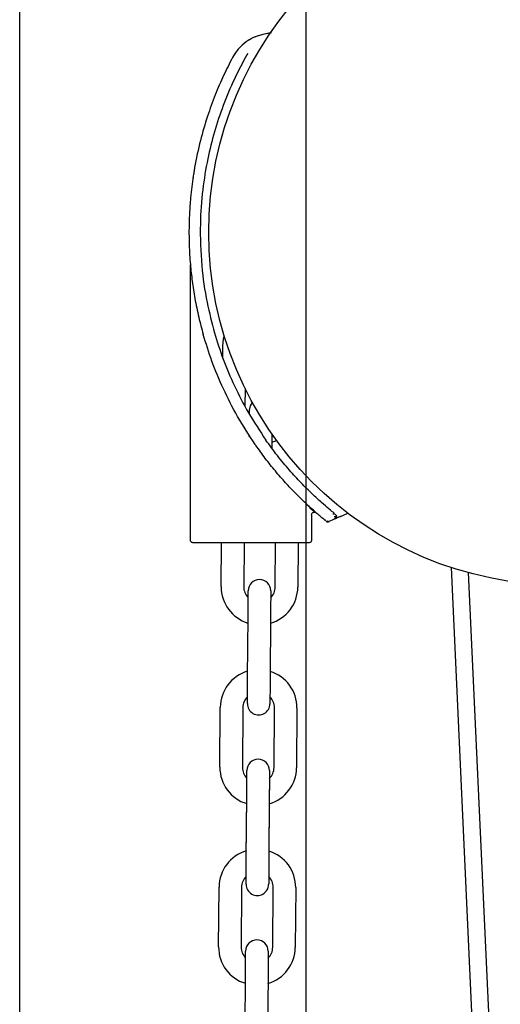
# Model space of a CAD drawing. Header units: inches. Extents: x 170 to 312, y 215 to 248.
# Tile 539 of 656: x 284 to 284.168, y 243.648 to 243.991. Entities that reach past the tile are written whole.
import ezdxf

# ---------------------------------------------------------------- set-up
doc = ezdxf.new("R2010")
doc.units = ezdxf.units.IN
doc.header["$LTSCALE"] = 0.25
doc.header["$MEASUREMENT"] = 0
doc.layers.add('ANNOTATIONS', color=1, linetype='Continuous')
doc.layers.add('MOTOR RH', color=7, linetype='Continuous')
doc.styles.add('ARIAL', font='arial.ttf', dxfattribs={"height": 0.09375})
doc.dimstyles.new('STANDARD$0', dxfattribs={"dimtxt": 0.09375, "dimasz": 0.09375, "dimexe": 0.03125, "dimexo": 0.046875, "dimgap": 0.09, "dimtad": 0, "dimtih": 1, "dimtoh": 1, "dimdec": 4, "dimzin": 0, "dimdsep": 46, "dimtxsty": 'ARIAL', "dimcen": 0.09, "dimadec": 0, "dimazin": 0, "dimtfac": 1, "dimtdec": 4, "dimtofl": 0, "dimtmove": 0, "dimatfit": 1, "dimfxl": 1, "dimtolj": 1, "dimtzin": 0, "dimarcsym": 0})

# ---------------------------------------------------------------- blocks, each defined once
blk = doc.blocks.new('*D63')
at = {"layer": 'ANNOTATIONS', "color": 0, "lineweight": -2, "transparency": 16777216}
for p, q in [((283.9428635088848, 244.1250466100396), (285.788826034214, 244.1250466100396)), ((285.757576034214, 244.0312966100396), (285.757576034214, 242.3316655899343)), ((285.757576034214, 240.1971744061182), (285.757576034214, 241.8968054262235)), ((285.0270509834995, 240.1034244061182), (285.788826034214, 240.1034244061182))]:
    blk.add_line(p, q, dxfattribs=at)
at = {"layer": 'ANNOTATIONS', "color": 0, "transparency": 16777216}
for points in [[(285.741951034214, 244.0312966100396), (285.773201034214, 244.0312966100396), (285.757576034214, 244.1250466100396)], [(285.741951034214, 240.1971744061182), (285.773201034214, 240.1971744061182), (285.757576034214, 240.1034244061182)]]:
    blk.add_solid(points, dxfattribs=at)
at = {"layer": 'defpoints', "color": 0, "transparency": 16777216}
for p in [(283.8959885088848, 244.1250466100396), (284.9801759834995, 240.1034244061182), (285.757576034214, 240.1034244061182)]:
    blk.add_point(p, dxfattribs=at)
at = {"layer": 'ANNOTATIONS', "color": 0, "transparency": 16777216, "insert": (285.757576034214, 242.1142355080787), "char_height": 0.09375, "attachment_point": 5, "style": 'ARIAL'}
blk.add_mtext('\\A1;OPENING\\PHEIGHT', dxfattribs=at)
blk = doc.blocks.new('*D64')
at = {"layer": 'ANNOTATIONS', "color": 0, "lineweight": -2, "transparency": 16777216}
for p, q in [((283.9428635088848, 244.9610302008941), (286.4438146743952, 244.9610302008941)), ((286.4125646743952, 244.8672802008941), (286.4125646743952, 242.7496573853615)), ((286.4125646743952, 240.1971744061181), (286.4125646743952, 242.3147972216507)), ((285.9473951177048, 240.1034244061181), (286.4438146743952, 240.1034244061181))]:
    blk.add_line(p, q, dxfattribs=at)
at = {"layer": 'ANNOTATIONS', "color": 0, "transparency": 16777216}
for points in [[(286.3969396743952, 244.8672802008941), (286.4281896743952, 244.8672802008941), (286.4125646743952, 244.9610302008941)], [(286.3969396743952, 240.1971744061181), (286.4281896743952, 240.1971744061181), (286.4125646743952, 240.1034244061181)]]:
    blk.add_solid(points, dxfattribs=at)
at = {"layer": 'defpoints', "color": 0, "transparency": 16777216}
for p in [(283.8959885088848, 244.9610302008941), (285.9005201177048, 240.1034244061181), (286.4125646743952, 240.1034244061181)]:
    blk.add_point(p, dxfattribs=at)
at = {"layer": 'ANNOTATIONS', "color": 0, "transparency": 16777216, "insert": (286.4125646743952, 242.532227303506), "char_height": 0.09375, "attachment_point": 5, "style": 'ARIAL'}
blk.add_mtext('\\A1;TOTAL\\PHEIGHT', dxfattribs=at)

msp = doc.modelspace()

# ---------------------------------------------------------------- linework, layer by layer
at = {"layer": 'MOTOR RH'}
for p, q in [((284.0000065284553, 240.1060974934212), (284.0000065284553, 244.9133880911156)), ((284.1000697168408, 240.1060974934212), (284.1000697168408, 244.2959772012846)), ((284.0875913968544, 243.9866436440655), (284.084922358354, 243.9860734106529)), ((284.087959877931, 243.9866445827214), (284.0849224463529, 243.9860734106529)), ((284.0797210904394, 243.9794807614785), (284.0792967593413, 243.9789119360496)), ((284.0743524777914, 243.9780807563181), (284.0743524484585, 243.9780807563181)), ((284.0596123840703, 243.8097567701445), (284.0596123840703, 243.9057099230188)), ((284.070919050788, 243.8732793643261), (284.0709478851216, 243.8773442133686)), ((284.0787173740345, 243.8625852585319), (284.0786736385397, 243.8564229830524)), ((284.0801729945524, 243.8457819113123), (284.0801770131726, 243.8463483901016)), ((284.0880468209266, 243.8457260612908), (284.0880192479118, 243.8418400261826)), ((284.0880542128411, 243.8467670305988), (284.0880468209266, 243.8457260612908)), ((284.1019352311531, 243.8184538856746), (284.1019352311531, 243.8097567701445)), ((284.1120605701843, 243.8179728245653), (284.1146014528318, 243.8190837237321)), ((284.1069159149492, 243.8163893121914), (284.1067120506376, 243.8167854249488)), ((284.1075305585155, 243.8164132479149), (284.1073015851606, 243.8161147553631)), ((284.0703528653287, 243.7934884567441), (284.0704613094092, 243.8087725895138)), ((284.0783355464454, 243.8087725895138), (284.0782266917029, 243.7934326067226)), ((284.089250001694, 243.7933542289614), (284.0893594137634, 243.8087725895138)), ((284.0972336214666, 243.8087725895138), (284.0971238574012, 243.7932983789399)), ((284.1605446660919, 243.5877106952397), (284.150725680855, 243.8001271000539)), ((284.1565628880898, 243.7983732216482), (284.1662885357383, 243.5879758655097)), ((284.0795779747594, 243.7619261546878), (284.0797260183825, 243.7827915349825)), ((284.0875998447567, 243.782735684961), (284.0874517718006, 243.7618703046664)), ((284.0699058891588, 243.7304976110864), (284.0700539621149, 243.751363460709)), ((284.0779277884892, 243.7513076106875), (284.077779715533, 243.7304417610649)), ((284.0888030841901, 243.7303638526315), (284.0889510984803, 243.7512292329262)), ((284.0968249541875, 243.7511733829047), (284.0966768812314, 243.7303075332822)), ((284.0872164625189, 243.7291548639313), (284.0872185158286, 243.728996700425)), ((284.0791309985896, 243.6989353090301), (284.0792790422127, 243.7198011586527)), ((284.0791332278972, 243.6992516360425), (284.0792813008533, 243.7201170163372)), ((284.0871528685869, 243.7197453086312), (284.0870048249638, 243.6988794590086)), ((284.0871551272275, 243.7200611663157), (284.0870070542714, 243.6991957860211)), ((284.0869705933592, 243.6940557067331), (284.0869583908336, 243.6923374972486)), ((284.0869819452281, 243.6956551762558), (284.0869683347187, 243.6937393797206)), ((284.0869942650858, 243.697390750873), (284.0869796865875, 243.6953388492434)), ((284.0790696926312, 243.6902954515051), (284.0790846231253, 243.6923980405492)), ((284.0694611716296, 243.667823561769), (284.0696092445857, 243.6886889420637)), ((284.0774830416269, 243.6886330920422), (284.0773349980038, 243.6677677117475)), ((284.0869370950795, 243.6897857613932), (284.0869414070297, 243.6899439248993)), ((284.0869371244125, 243.6897857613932), (284.0869414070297, 243.6899439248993)), ((284.0883583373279, 243.6676893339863), (284.088506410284, 243.688554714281)), ((284.0963802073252, 243.6884988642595), (284.0962321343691, 243.6676334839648)), ((284.0786871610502, 243.6362532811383), (284.0788352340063, 243.6571186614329)), ((284.0867090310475, 243.6570628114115), (284.0865609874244, 243.6361974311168))]:
    msp.add_line(p, q, dxfattribs=at)
at = {"layer": 'MOTOR RH', "flags": 128}
for points in [[(284.0709478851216, 243.8773442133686), (284.0712195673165, 243.8799156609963), (284.0714505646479, 243.8808585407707)], [(284.080238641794, 243.855033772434), (284.0805490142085, 243.8565384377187), (284.0812805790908, 243.8576742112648)], [(284.0802295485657, 243.8537525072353), (284.080233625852, 243.8543297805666), (284.0802373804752, 243.8548558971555), (284.080238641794, 243.855033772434)], [(284.0897805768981, 243.8443490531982), (284.0893427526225, 243.8441617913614), (284.0879665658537, 243.8436896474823)], [(284.0797260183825, 243.7827915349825), (284.0797388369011, 243.7845965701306), (284.0797511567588, 243.7863321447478), (284.0797624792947, 243.7879316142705), (284.0797724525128, 243.7893334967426), (284.0797806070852, 243.7904842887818)], [(284.0797746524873, 243.7896451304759), (284.0797806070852, 243.7904842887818), (284.0797866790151, 243.7913389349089), (284.0797904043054, 243.7918655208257), (284.0797916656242, 243.7920433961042)], [(284.0876544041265, 243.7904284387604), (284.087646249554, 243.789277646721), (284.0876363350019, 243.787875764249), (284.0876249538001, 243.7862762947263), (284.0876126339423, 243.7845407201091), (284.0875998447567, 243.782735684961)], [(284.0876654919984, 243.7919875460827), (284.0876642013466, 243.7918096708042), (284.0876605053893, 243.7912830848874), (284.0876544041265, 243.7904284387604), (284.0876484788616, 243.7895892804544)], [(284.0795123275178, 243.7526742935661), (284.0795135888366, 243.7528521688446), (284.0795173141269, 243.7533782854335), (284.0795233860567, 243.7542334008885), (284.0795315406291, 243.7553841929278), (284.0795414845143, 243.7567860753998), (284.0795528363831, 243.7583855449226), (284.0795651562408, 243.7601211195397), (284.0795779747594, 243.7619261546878)], [(284.0874517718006, 243.7618703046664), (284.087438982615, 243.7600652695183), (284.0874266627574, 243.7583296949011), (284.0874153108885, 243.7567302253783), (284.0874053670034, 243.7553283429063), (284.0873971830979, 243.754177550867), (284.087391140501, 243.7533224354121), (284.0873873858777, 243.7527963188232), (284.087386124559, 243.7526184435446)], [(284.087386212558, 243.7526339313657), (284.087386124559, 243.7526184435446), (284.0873832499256, 243.7524926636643)], [(284.0793276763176, 243.726654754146), (284.0793336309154, 243.7274934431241), (284.0793419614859, 243.7286648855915)], [(284.0793397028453, 243.7283485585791), (284.0793434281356, 243.7288751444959), (284.0793446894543, 243.7290525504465)], [(284.0793419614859, 243.7286648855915), (284.0793456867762, 243.7291910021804), (284.0793469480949, 243.7293688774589)], [(284.0872185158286, 243.728996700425), (284.0872172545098, 243.7288192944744), (284.0872135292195, 243.7282927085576), (284.0872074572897, 243.7274375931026), (284.0872015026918, 243.7265984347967)], [(284.0872207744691, 243.7293130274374), (284.0872195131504, 243.7291351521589), (284.0872157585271, 243.72860903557), (284.0872097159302, 243.7277539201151)], [(284.0792813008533, 243.7201170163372), (284.0792918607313, 243.7216057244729), (284.079304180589, 243.72334129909), (284.0793155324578, 243.7249412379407), (284.0793277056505, 243.7266589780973)], [(284.0792813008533, 243.7201170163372), (284.0792941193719, 243.7219220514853), (284.0793064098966, 243.7236576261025), (284.0793177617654, 243.7252570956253)], [(284.0793254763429, 243.7263431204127), (284.0793336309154, 243.7274934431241)], [(284.0793277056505, 243.7266589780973), (284.079335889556, 243.7278097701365)], [(284.0872097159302, 243.7277539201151), (284.0872015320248, 243.7266031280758), (284.0871915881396, 243.7252012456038), (284.0871802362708, 243.723601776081), (284.0871679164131, 243.7218662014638), (284.0871551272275, 243.7200611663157)], [(284.0872074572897, 243.7274375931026), (284.0871993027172, 243.7262872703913), (284.0871893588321, 243.7248849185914), (284.0871780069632, 243.7232854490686), (284.0871656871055, 243.7215498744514), (284.0871551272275, 243.7200611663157)], [(284.0872015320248, 243.7266031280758), (284.0872015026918, 243.7265984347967)], [(284.0791058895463, 243.6953946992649), (284.079118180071, 243.697130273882), (284.0791309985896, 243.6989353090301)], [(284.0791081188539, 243.6957110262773), (284.0791204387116, 243.6974466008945), (284.0791309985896, 243.6989353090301)], [(284.0870048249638, 243.6988794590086), (284.0869920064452, 243.6970744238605)], [(284.0870048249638, 243.6988794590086), (284.0869942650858, 243.697390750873)], [(284.0790675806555, 243.6899997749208), (284.0790688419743, 243.6901776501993), (284.0790725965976, 243.6907042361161), (284.0790786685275, 243.6915588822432), (284.0790868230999, 243.6927096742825), (284.079096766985, 243.6941115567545)], [(284.0790764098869, 243.6912430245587), (284.0790845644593, 243.6923933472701), (284.0790945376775, 243.6937952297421), (284.0791081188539, 243.6957110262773)], [(284.0790653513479, 243.6896834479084), (284.0790666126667, 243.6898613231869), (284.079070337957, 243.6903879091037), (284.0790764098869, 243.6912430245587)], [(284.0790845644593, 243.6923933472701), (284.0790846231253, 243.6923980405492)], [(284.0869584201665, 243.6923421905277), (284.0869583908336, 243.6923374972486), (284.0869502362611, 243.6911871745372), (284.0869441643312, 243.6903320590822), (284.0869414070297, 243.6899439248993)], [(284.0869584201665, 243.6923421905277), (284.0869524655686, 243.6915030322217), (284.0869464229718, 243.6906483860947), (284.0869426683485, 243.6901218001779), (284.0869414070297, 243.6899439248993)], [(284.0869606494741, 243.692653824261), (284.0869524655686, 243.6915030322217)], [(284.0869441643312, 243.6903320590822), (284.0869404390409, 243.6898054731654), (284.0869391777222, 243.6896275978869)], [(284.0788352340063, 243.6571186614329), (284.0788480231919, 243.658923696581), (284.0788603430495, 243.6606592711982), (284.0788716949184, 243.6622587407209), (284.0788816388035, 243.663660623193), (284.078889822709, 243.6648114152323)], [(284.0788838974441, 243.6639792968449), (284.078889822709, 243.6648114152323), (284.0788958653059, 243.6656660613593), (284.0788996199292, 243.6661926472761), (284.0789008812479, 243.6663705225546)], [(284.0867636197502, 243.6647555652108), (284.0867554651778, 243.6636047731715), (284.0867455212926, 243.6622028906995), (284.0867341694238, 243.6606034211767), (284.0867218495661, 243.6588678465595), (284.0867090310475, 243.6570628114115)], [(284.0867746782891, 243.6663146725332), (284.0867734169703, 243.6661367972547), (284.08676969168, 243.6656102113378), (284.0867636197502, 243.6647555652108), (284.0867577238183, 243.6639253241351)]]:
    msp.add_lwpolyline(points, dxfattribs=at)
at = {"layer": 'MOTOR RH'}
msp.add_circle((284.1890415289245, 243.9170401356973), 0.1230314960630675, dxfattribs=at)
for centre, radius, start, end in [((284.088254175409, 243.9706818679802), 0.01574803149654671, 102.2143827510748, 151.9768946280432), ((284.1890415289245, 243.9170401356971), 0.1299212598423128, 214.7019721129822, 214.8806684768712), ((284.1096445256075, 243.8179587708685), 0.0009842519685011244, 294.7062120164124, 51.29370947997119), ((284.1076594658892, 243.817031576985), 0.00098425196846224, 230.8629932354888, 295.3670406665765), ((284.1890415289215, 243.6453865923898), 0.1889763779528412, 114.706212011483, 115.3670406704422), ((284.0837285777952, 243.7920153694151), 0.003937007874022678, 359.5934504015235, 179.5934313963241), ((284.0835415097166, 243.7933946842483), 0.01318897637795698, 179.5934504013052, 253.11933851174), ((284.0835415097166, 243.7933946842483), 0.00531496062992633, 179.5934503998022, 224.8685372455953), ((284.0839352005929, 243.7933918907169), 0.01318897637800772, 286.0675622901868, 359.5934504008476), ((284.0839352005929, 243.7933918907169), 0.00531496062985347, 314.3183635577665, 359.5934504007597), ((284.0832426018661, 243.7512697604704), 0.01318897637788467, 106.0675622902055, 179.5934504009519), ((284.0836362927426, 243.751266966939), 0.01318897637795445, 359.5934504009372, 73.11933851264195), ((284.0832426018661, 243.7512697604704), 0.005314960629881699, 134.3183635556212, 179.5934504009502), ((284.083449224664, 243.7526462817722), 0.003937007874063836, 179.5934504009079, 359.5934688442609), ((284.0836362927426, 243.751266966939), 0.005314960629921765, 359.5934504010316, 44.86853724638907), ((284.0832838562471, 243.7293410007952), 0.003937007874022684, 359.5934504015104, 179.5934313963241), ((284.0830945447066, 243.7304041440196), 0.01318897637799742, 179.5934504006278, 253.119338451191), ((284.0830945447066, 243.7304041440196), 0.005314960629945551, 179.5934504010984, 224.8689843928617), ((284.0834882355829, 243.7304013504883), 0.01318897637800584, 286.0675622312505, 359.5934504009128), ((284.0834882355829, 243.7304013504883), 0.00531496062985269, 314.3191798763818, 359.5934504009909), ((284.0827978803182, 243.6885953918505), 0.01318897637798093, 106.067562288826, 179.5934504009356), ((284.0831915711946, 243.6885925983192), 0.01318897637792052, 359.5934504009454, 73.11933850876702), ((284.0827978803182, 243.6885953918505), 0.005314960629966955, 134.3183635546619, 179.5934504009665), ((284.0831915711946, 243.6885925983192), 0.005314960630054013, 359.5934504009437, 44.86814698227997), ((284.0830022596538, 243.6896557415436), 0.003937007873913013, 179.5934504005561, 359.5934688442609), ((284.0828377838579, 243.6663425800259), 0.003937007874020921, 359.5934504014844, 179.5934313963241), ((284.0826498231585, 243.6677297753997), 0.01318897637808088, 179.5934504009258, 253.123635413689), ((284.0826498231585, 243.6677297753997), 0.005314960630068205, 179.5934504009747, 224.8839989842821), ((284.0830435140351, 243.6677269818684), 0.01318897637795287, 286.0718592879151, 359.5934504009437), ((284.0830435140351, 243.6677269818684), 0.005314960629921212, 314.3333685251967, 359.5934504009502)]:
    msp.add_arc(centre, radius, start, end, dxfattribs=at)
for points, knots in [([(284.0849224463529, 243.9860734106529), (284.0838941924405, 243.9857864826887), (284.0817953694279, 243.9852008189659), (284.0789268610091, 243.983500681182), (284.0762733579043, 243.9811690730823), (284.0750147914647, 243.9791456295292), (284.0743524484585, 243.9780807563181)], [0, 0, 0, 0, 0.228235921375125, 0.4658643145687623, 0.7189015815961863, 0.9999999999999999, 0.9999999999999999, 0.9999999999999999, 0.9999999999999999]), ([(284.0743524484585, 243.9780807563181), (284.0732806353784, 243.9759879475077), (284.0710878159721, 243.9717062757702), (284.068166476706, 243.9648606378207), (284.0654182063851, 243.9572986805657), (284.0629590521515, 243.9488384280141), (284.0615465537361, 243.942277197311), (284.0608202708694, 243.9380108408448), (284.0605543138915, 243.9363172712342), (284.0603014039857, 243.9345507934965), (284.060064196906, 243.9327113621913), (284.0598459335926, 243.9307989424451), (284.0596495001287, 243.9288139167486), (284.0595254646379, 243.927321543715), (284.0594311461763, 243.9260387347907), (284.0593423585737, 243.9247045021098), (284.0592452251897, 243.9228628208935), (284.0591658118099, 243.9206961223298), (284.0591188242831, 243.9183625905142), (284.0591168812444, 243.9156482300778), (284.0592084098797, 243.9114201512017), (284.0595251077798, 243.9061557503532), (284.0602056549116, 243.8999246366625), (284.0611678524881, 243.8937905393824), (284.0624324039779, 243.8875901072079), (284.0635547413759, 243.883433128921), (284.0640932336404, 243.8814386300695)], [0, 0, 0, 0, 0.0699967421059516, 0.1432061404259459, 0.2223788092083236, 0.311155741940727, 0.4080029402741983, 0.4245505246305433, 0.4418054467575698, 0.4597747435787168, 0.478453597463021, 0.4978459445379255, 0.5179445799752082, 0.5387585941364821, 0.5431187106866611, 0.5568486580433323, 0.5792071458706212, 0.5989033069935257, 0.6224378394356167, 0.6498062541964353, 0.681010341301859, 0.7503627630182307, 0.8092447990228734, 0.8704224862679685, 0.9378293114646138, 0.9999999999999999, 0.9999999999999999, 0.9999999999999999, 0.9999999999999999]), ([(284.0792967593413, 243.9789119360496), (284.0778087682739, 243.9761324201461), (284.0747323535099, 243.9703857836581), (284.0710028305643, 243.9614127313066), (284.0679074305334, 243.9521166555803), (284.0654772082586, 243.9423236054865), (284.0637297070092, 243.9316113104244), (284.0628355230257, 243.919126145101), (284.0633098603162, 243.9059521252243), (284.0650870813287, 243.8932139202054), (284.0671072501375, 243.8855128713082), (284.0680333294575, 243.8819825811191)], [0, 0, 0, 0, 0.09320068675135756, 0.1926919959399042, 0.2886831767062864, 0.3856038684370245, 0.4947443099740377, 0.6143149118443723, 0.7616922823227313, 0.8907557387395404, 1, 1, 1, 1]), ([(284.0822300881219, 243.8430748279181), (284.0801255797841, 243.846285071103), (284.0760120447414, 243.8525599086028), (284.071049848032, 243.8623545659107), (284.0669974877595, 243.8720057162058), (284.0650545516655, 243.8783163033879), (284.0640932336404, 243.8814386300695)], [0, 0, 0, 0, 0.2639953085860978, 0.5160131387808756, 0.7605349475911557, 1, 1, 1, 1]), ([(284.0680333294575, 243.8819825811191), (284.0689842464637, 243.8789428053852), (284.0709055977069, 243.8728008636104), (284.0749099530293, 243.863397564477), (284.0798149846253, 243.8538480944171), (284.083883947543, 243.8477309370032), (284.0859655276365, 243.8446015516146)], [0, 0, 0, 0, 0.2391751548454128, 0.4832592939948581, 0.7356483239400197, 1, 1, 1, 1]), ([(284.096312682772, 243.826040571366), (284.0951663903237, 243.8272327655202), (284.0928847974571, 243.8296057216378), (284.0892990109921, 243.8337331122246), (284.0857756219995, 243.8381132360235), (284.0835575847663, 243.8412109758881), (284.0824612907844, 243.8427420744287)], [0, 0, 0, 0, 0.2556313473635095, 0.5088113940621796, 0.7572235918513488, 0.9999999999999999, 0.9999999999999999, 0.9999999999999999, 0.9999999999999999]), ([(284.1098343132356, 243.8190701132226), (284.1097909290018, 243.8191050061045), (284.1095882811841, 243.8192679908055), (284.1080894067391, 243.820490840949), (284.1055118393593, 243.8227000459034), (284.1021396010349, 243.8257800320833), (284.0983029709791, 243.8295762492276), (284.094187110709, 243.8340522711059), (284.0899742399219, 243.8390852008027), (284.0872982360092, 243.8427675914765), (284.0859607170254, 243.8446081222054)], [0, 0, 0, 0, 0.03752392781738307, 0.1752743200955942, 0.3129806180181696, 0.4506186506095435, 0.5881514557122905, 0.725553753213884, 0.8628264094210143, 1, 1, 1, 1]), ([(284.1010978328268, 243.8214083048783), (284.1003741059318, 243.822076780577), (284.0989261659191, 243.8234141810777), (284.0971840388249, 243.8251649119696), (284.096312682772, 243.826040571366)], [0, 0, 0, 0, 0.49983209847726, 1, 1, 1, 1]), ([(284.1006735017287, 243.8216307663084), (284.101219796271, 243.8211179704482), (284.1021882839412, 243.8202088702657), (284.1029114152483, 243.8195616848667), (284.10301173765, 243.8194731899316), (284.1030632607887, 243.8194277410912)], [0, 0, 0, 0, 0.3862795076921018, 0.6848081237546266, 1, 1, 1, 1]), ([(284.1067298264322, 243.8165202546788), (284.1067007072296, 243.8165438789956), (284.106567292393, 243.8166521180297), (284.1057325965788, 243.8173400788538), (284.1044692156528, 243.8184106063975), (284.1030036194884, 243.8196779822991), (284.1017532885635, 243.8208131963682), (284.1010978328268, 243.8214083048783)], [0, 0, 0, 0, 0.07991487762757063, 0.3661443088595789, 0.5560956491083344, 0.7672938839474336, 1, 1, 1, 1]), ([(284.1019352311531, 243.8184538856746), (284.1019409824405, 243.8185339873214), (284.101953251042, 243.8187048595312), (284.1020592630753, 243.8189583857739), (284.102243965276, 243.8191923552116), (284.1025056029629, 243.8193650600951), (284.1028076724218, 243.8194480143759), (284.1031054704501, 243.8194340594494), (284.1033660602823, 243.8193466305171), (284.1035028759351, 243.819243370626), (284.1035670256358, 243.8191949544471)], [0, 0, 0, 0, 0.1067934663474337, 0.2278109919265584, 0.3606313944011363, 0.499936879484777, 0.6393587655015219, 0.7720331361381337, 0.893111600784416, 1, 1, 1, 1]), ([(284.1093351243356, 243.8188697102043), (284.1095968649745, 243.8188448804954), (284.1100557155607, 243.81880135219), (284.110076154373, 243.8188252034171), (284.1100849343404, 243.8188354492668)], [0, 0, 0, 0, 0.5704267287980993, 1, 1, 1, 1]), ([(284.1105403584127, 243.8183647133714), (284.1105736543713, 243.81820131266), (284.1106405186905, 243.8178731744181), (284.1101167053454, 243.8178298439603), (284.109853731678, 243.8178080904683)], [0, 0, 0, 0, 0.4979630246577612, 1, 1, 1, 1]), ([(284.1104813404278, 243.8179498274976), (284.1104625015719, 243.817859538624), (284.1104255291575, 243.8176823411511), (284.1102848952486, 243.8174561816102), (284.1101106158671, 243.8172802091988), (284.1099720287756, 243.8172066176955), (284.1099062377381, 243.8171716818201)], [0, 0, 0, 0, 0.2725663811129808, 0.534928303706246, 0.7792178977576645, 1, 1, 1, 1]), ([(284.1120605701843, 243.8179728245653), (284.1117836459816, 243.8178487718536), (284.1112466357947, 243.817608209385), (284.1106789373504, 243.8173503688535), (284.1103532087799, 243.8172009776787), (284.1101835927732, 243.8171232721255), (284.1100755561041, 243.8170735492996), (284.1100624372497, 243.8170676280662), (284.1100558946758, 243.8170646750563)], [0, 0, 0, 0, 0.277100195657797, 0.5373514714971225, 0.6577923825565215, 0.7758214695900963, 0.8881987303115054, 0.9999999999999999, 0.9999999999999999, 0.9999999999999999, 0.9999999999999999]), ([(284.1120750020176, 243.817979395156), (284.1118579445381, 243.8178858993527), (284.1114501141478, 243.8177102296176), (284.1109902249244, 243.8175693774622), (284.1107602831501, 243.8175369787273), (284.1107034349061, 243.8175777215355), (284.1106937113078, 243.8175846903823)], [0, 0, 0, 0, 0.3634944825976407, 0.6829716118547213, 0.945773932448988, 1, 1, 1, 1]), ([(284.1078488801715, 243.8161771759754), (284.107845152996, 243.816175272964), (284.1077442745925, 243.816123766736), (284.1076260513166, 243.8161287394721), (284.1075121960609, 243.8161335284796)], [0, 0, 0, 0, 0.03694720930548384, 1, 1, 1, 1]), ([(284.0605966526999, 243.8087725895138), (284.0604973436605, 243.8087812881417), (284.0602908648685, 243.808799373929), (284.0600037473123, 243.8089495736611), (284.0597629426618, 243.8091959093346), (284.059612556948, 243.8095222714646), (284.0596172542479, 243.8097612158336), (284.059619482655, 243.8098745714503)], [0, 0, 0, 0, 0.1792552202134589, 0.3726992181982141, 0.571118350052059, 0.7965378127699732, 0.9999999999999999, 0.9999999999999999, 0.9999999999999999, 0.9999999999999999]), ([(284.1009509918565, 243.8087725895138), (284.1008758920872, 243.8087725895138), (284.1007256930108, 243.8087725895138), (284.0995258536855, 243.8087725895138), (284.097661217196, 243.8087725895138), (284.0951324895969, 243.8087725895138), (284.0920561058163, 243.8087725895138), (284.0885450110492, 243.8087725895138), (284.0847355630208, 243.8087725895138), (284.0807738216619, 243.8087725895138), (284.0768120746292, 243.8087725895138), (284.0730026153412, 243.8087725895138), (284.0694915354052, 243.8087725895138), (284.0664151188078, 243.8087725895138), (284.0638864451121, 243.8087725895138), (284.0620217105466, 243.8087725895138), (284.060821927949, 243.8087725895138), (284.0606717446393, 243.8087725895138), (284.0605966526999, 243.8087725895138)], [0, 0, 0, 0, 0.06250005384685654, 0.1249997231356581, 0.1874998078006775, 0.2499998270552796, 0.3124998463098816, 0.3750003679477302, 0.4374997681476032, 0.4999998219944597, 0.5624998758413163, 0.6249997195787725, 0.6874998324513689, 0.7500002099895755, 0.8124999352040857, 0.8750004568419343, 0.9374999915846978, 1, 1, 1, 1]), ([(284.1019281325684, 243.8098745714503), (284.1019315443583, 243.8097794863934), (284.1019387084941, 243.8095798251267), (284.1018325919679, 243.809282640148), (284.1016234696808, 243.8090098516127), (284.1013146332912, 243.8088106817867), (284.1010689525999, 243.8087849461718), (284.1009509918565, 243.8087725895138)], [0, 0, 0, 0, 0.1712353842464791, 0.3595630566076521, 0.5571028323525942, 0.7873480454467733, 0.9999999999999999, 0.9999999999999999, 0.9999999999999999, 0.9999999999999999])]:
    msp.add_open_spline(points, degree=3, knots=knots, dxfattribs=at)

# ---------------------------------------------------------------- dimensions: what is measured, and where the dimension line sits
at = {"layer": 'ANNOTATIONS'}
for base, p1, p2, text, picture, middle in [((286.4125646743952, 240.1034244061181), (283.8959885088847, 244.961030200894), (285.9005201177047, 240.103424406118), 'TOTAL\\PHEIGHT', '*D64', (286.4125646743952, 242.532227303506)), ((285.757576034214, 240.1034244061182), (283.8959885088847, 244.1250466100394), (284.9801759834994, 240.1034244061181), 'OPENING\\PHEIGHT', '*D63', (285.757576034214, 242.1142355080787))]:
    dim = msp.add_linear_dim(base=base, p1=p1, p2=p2, angle=90, text=text, dimstyle='STANDARD$0', dxfattribs=at)
    dim.commit()
    dim.dimension.update_dxf_attribs({"geometry": picture, "text_midpoint": middle})

doc.saveas('drawing.dxf')
